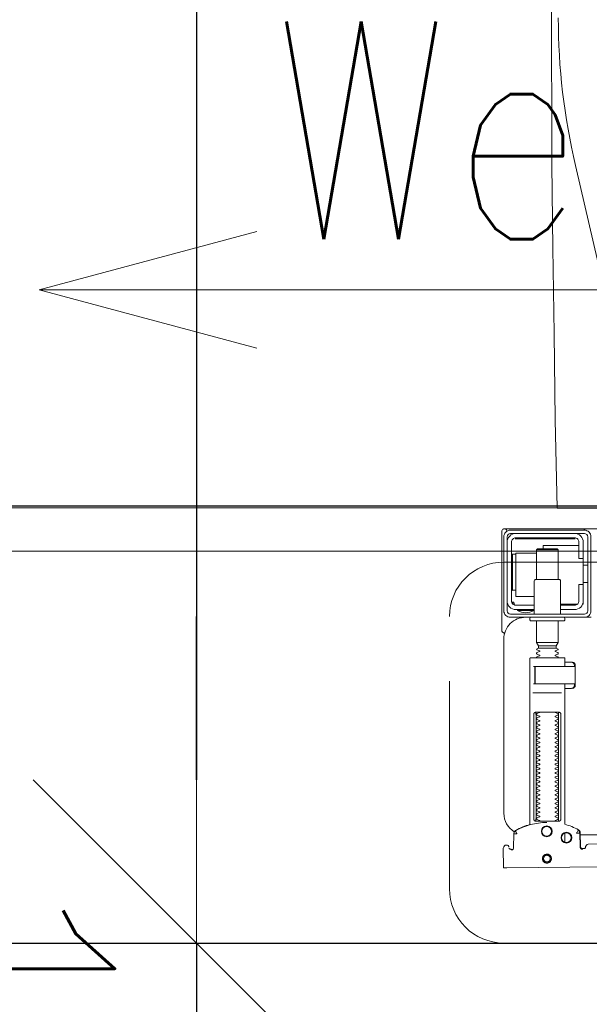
# Model space of a CAD drawing. Header units: millimetres. Extents: x 23192 to 177760, y -399809 to -79279.
# Tile 704 of 868: x 74472 to 74498, y -195416 to -195371. Entities that reach past the tile are written whole.
import ezdxf

# ---------------------------------------------------------------- set-up
doc = ezdxf.new("R2010")
doc.units = ezdxf.units.MM
doc.linetypes.add('CARKOVANA', pattern=[7.5, 5, -2.5])
doc.linetypes.add('HIDDEN2', pattern=[4.7625, 3.175, -1.5875])
doc.layers.get('0').update_dxf_attribs({"lineweight": 0})
for name, color, linetype, lineweight in [('!! 0_ Istn-sciany', 3, 'Continuous', 30), ('!! 0_Istn-went', 5, 'Continuous', 13), ('!! 2 ZABUDOWA GK-MDF', 54, 'Continuous', 13), ('!! 2_wypos-sanitarne', 240, 'Continuous', 9), ('!! wymiary osi', 250, 'Continuous', 9), ('Dimension (ISO)', 7, 'Continuous', 25)]:
    doc.layers.add(name, color=color, linetype=linetype, lineweight=lineweight)
doc.layers.add('!! 1_Wyburzenia', color=252, linetype='CARKOVANA', lineweight=13, true_color=0x696969)
doc.layers.add('!! 2_WYBURZENIA DO REMONTU', color=7, linetype='Continuous', lineweight=0, true_color=0x4d4d4d, plot=False)
doc.layers.add('!!_@ wypos sanit nd', color=7, linetype='Continuous', lineweight=0, plot=False)
doc.styles.add('ARCHETYP', font='romans.shx', dxfattribs={"height": 15})
doc.styles.add('Note Text (ISO)', font='tahoma.ttf')
doc.styles.add('TXT', font='simplex.shx')
doc.dimstyles.new('Default (ISO)', dxfattribs={"dimscale": 5, "dimtxt": 5, "dimasz": 5, "dimexe": 3.175, "dimexo": 0, "dimgap": 0.762, "dimtad": 1, "dimdec": 0, "dimrnd": 1e-08, "dimzin": 0, "dimtxsty": 'Note Text (ISO)', "dimcen": 0.09, "dimdle": 10, "dimclrd": 256, "dimclre": 256, "dimclrt": 256, "dimazin": 0, "dimtfac": 0.70104, "dimtmove": 0, "dimatfit": 3, "dimfxl": 1, "dimtolj": 1, "dimtzin": 0, "dimlwd": -1, "dimlwe": -1, "dimarcsym": 0})
doc.dimstyles.new('DIM50', dxfattribs={"dimscale": 5, "dimtxt": 2.5, "dimasz": 1.5, "dimexe": 0, "dimexo": 0, "dimgap": 0.5, "dimtad": 1, "dimdec": 4, "dimrnd": 0.5, "dimdsep": 46, "dimtxsty": 'TXT', "dimblk1": 'TICK1', "dimblk2": 'TICK1', "dimsah": 1, "dimcen": 0, "dimse1": 1, "dimse2": 1, "dimclrd": 1, "dimclre": 7, "dimclrt": 9, "dimadec": 0, "dimazin": 0, "dimtfac": 1, "dimtdec": 4, "dimtmove": 2, "dimatfit": 3, "dimldrblk": 'TICK1', "dimfxl": 1, "dimtolj": 1, "dimarcsym": 0})

# ---------------------------------------------------------------- blocks, each defined once
blk = doc.blocks.new('A$Cff2eaf8b')
for points in [[(0.16424, 0.07378), (0.16327, 0.07377), (0.16304, 0.07374), (0.16282, 0.07366), (0.16262, 0.07353), (0.16265, 0.07357), (0.16258, 0.07337), (0.16257, 0.07317, -0.157432), (0.16238, 0.07258), (0.1621, 0.07218, -0.241147), (0.16129, 0.07175), (0.1115, 0.07128)], [(0.19647, 0.0744), (0.19626, 0.07438), (0.19604, 0.0743), (0.19585, 0.07417), (0.19566, 0.07396, 0.132231), (0.19551, 0.07346), (0.19546, 0.06691)], [(0.19768, 0.0731, 0.415336), (0.19869, 0.07211)], [(0.19885, 0.07212), (0.19898, 0.07212), (0.19912, 0.07213), (0.19927, 0.07216), (0.1994, 0.07222), (0.19953, 0.07229), (0.19965, 0.07238), (0.19975, 0.07248), (0.20007, 0.07294, 0.158481), (0.20025, 0.07353)], [(0.18031, 0.06175, 0.125713), (0.19466, 0.06556, 0.121439), (0.19519, 0.06605, -0.262119), (0.2, 0.0575), (0.2, -0.0225, -0.414214), (0.19, -0.0325), (0.18751, -0.0325, 0.405519), (0.188, -0.032), (0.188, -0.0313, 0.414214), (0.1875, -0.0308), (0.1725, -0.0308, 0.414214), (0.172, -0.0313), (0.172, -0.032, 0.405519), (0.17249, -0.0325, 0.001664), (0.15993, -0.0325)], [(0.172, -0.00986), (0.172, -0.01366, 0.414214), (0.1722, -0.01386), (0.18462, -0.01386), (0.1878, -0.01386, 0.414214), (0.188, -0.01366), (0.188, 0.06267), (0.18885, 0.06292), (0.18969, 0.06319), (0.19052, 0.0635), (0.19134, 0.06382), (0.19215, 0.06417), (0.19295, 0.06454), (0.19374, 0.06494), (0.19456, 0.06538), (0.19464, 0.06544), (0.19473, 0.0655), (0.19481, 0.06557), (0.19488, 0.06564), (0.19495, 0.06572), (0.19502, 0.06581)], [(0.17647, 0.01114, 0.182836), (0.17636, 0.01123), (0.17515, 0.01163, 0.050055), (0.175, 0.0119), (0.175, 0.01218, 0.050055), (0.17515, 0.01244), (0.17636, 0.01285, 0.719897), (0.17636, 0.01323), (0.17515, 0.01363, 0.050055), (0.175, 0.0139), (0.175, 0.01418, 0.050055), (0.17515, 0.01444), (0.17636, 0.01485, 0.719897), (0.17636, 0.01523), (0.17515, 0.01563, 0.050055), (0.175, 0.0159), (0.175, 0.01618, 0.050055), (0.17515, 0.01644), (0.17636, 0.01685, 0.719897), (0.17636, 0.01723), (0.17515, 0.01763, 0.050055), (0.175, 0.0179), (0.175, 0.01818, 0.050055), (0.17515, 0.01844), (0.17636, 0.01885, 0.719897), (0.17636, 0.01923), (0.17515, 0.01963, 0.050055), (0.175, 0.0199), (0.175, 0.02018, 0.050055), (0.17515, 0.02044), (0.17636, 0.02085, 0.719897), (0.17636, 0.02123), (0.17515, 0.02163, 0.050055), (0.175, 0.0219), (0.175, 0.02218, 0.050055), (0.17515, 0.02244), (0.17636, 0.02285, 0.719897), (0.17636, 0.02323), (0.17515, 0.02363, 0.050055), (0.175, 0.0239), (0.175, 0.02418, 0.050055), (0.17515, 0.02444), (0.17636, 0.02485, 0.719897), (0.17636, 0.02523), (0.17515, 0.02563, 0.050055), (0.175, 0.0259), (0.175, 0.02618, 0.050055), (0.17515, 0.02644), (0.17636, 0.02685, 0.719897), (0.17636, 0.02723), (0.17515, 0.02763, 0.050055), (0.175, 0.0279), (0.175, 0.02818, 0.050055), (0.17515, 0.02844), (0.17636, 0.02885, 0.719897), (0.17636, 0.02923), (0.17515, 0.02963, 0.050055), (0.175, 0.0299), (0.175, 0.03018, 0.050055), (0.17515, 0.03044), (0.17636, 0.03085, 0.719897), (0.17636, 0.03123), (0.17515, 0.03163, 0.050055), (0.175, 0.0319), (0.175, 0.03218, 0.050055), (0.17515, 0.03244), (0.17636, 0.03285, 0.719897), (0.17636, 0.03323), (0.17515, 0.03363, 0.050055), (0.175, 0.0339), (0.175, 0.03418, 0.050055), (0.17515, 0.03444), (0.17636, 0.03485, 0.719897), (0.17636, 0.03523), (0.17515, 0.03563, 0.050055), (0.175, 0.0359), (0.175, 0.03618, 0.050055), (0.17515, 0.03644), (0.17636, 0.03685, 0.719897), (0.17636, 0.03723), (0.17515, 0.03763, 0.050055), (0.175, 0.0379), (0.175, 0.03818, 0.050055), (0.17515, 0.03844), (0.17636, 0.03885, 0.719897), (0.17636, 0.03923), (0.17515, 0.03963, 0.050055), (0.175, 0.0399), (0.175, 0.04018, 0.050055), (0.17515, 0.04044), (0.17636, 0.04085, 0.719897), (0.17636, 0.04123), (0.17515, 0.04163, 0.050055), (0.175, 0.0419), (0.175, 0.04218, 0.050055), (0.17515, 0.04244), (0.17636, 0.04285, 0.719897), (0.17636, 0.04323), (0.17515, 0.04363, 0.050055), (0.175, 0.0439), (0.175, 0.04418, 0.050055), (0.17515, 0.04444), (0.17636, 0.04485, 0.719897), (0.17636, 0.04523), (0.17515, 0.04563, 0.050055), (0.175, 0.0459), (0.175, 0.04618, 0.050055), (0.17515, 0.04644), (0.17636, 0.04685, 0.719897), (0.17636, 0.04723), (0.17515, 0.04763, 0.050055), (0.175, 0.0479), (0.175, 0.04818, 0.050055), (0.17515, 0.04844), (0.17636, 0.04885, 0.719897), (0.17636, 0.04923), (0.17515, 0.04963, 0.050055), (0.175, 0.0499), (0.175, 0.05018, 0.050055), (0.17515, 0.05044), (0.17636, 0.05085, 0.719897), (0.17636, 0.05123), (0.17515, 0.05163, 0.050055), (0.175, 0.0519), (0.175, 0.05218, 0.050055), (0.17515, 0.05244), (0.17636, 0.05285, 0.719897), (0.17636, 0.05323), (0.17515, 0.05363, 0.050055), (0.175, 0.0539), (0.175, 0.05418, 0.050055), (0.17515, 0.05444), (0.17636, 0.05485, 0.719897), (0.17636, 0.05523), (0.17515, 0.05563, 0.050055), (0.175, 0.0559), (0.175, 0.05618, 0.050055), (0.17515, 0.05644), (0.17636, 0.05685, 0.719897), (0.17636, 0.05723), (0.17515, 0.05763, 0.050055), (0.175, 0.0579), (0.175, 0.05818, 0.050055), (0.17515, 0.05844), (0.17636, 0.05885, 0.719897), (0.17636, 0.05923), (0.17515, 0.05963, 0.050055), (0.175, 0.0599), (0.175, 0.06018, 0.050055), (0.17515, 0.06044), (0.17636, 0.06085, 0.474594), (0.17647, 0.06114)], [(0.18353, 0.06114, 0.474594), (0.18364, 0.06085), (0.18485, 0.06044, 0.050055), (0.185, 0.06018), (0.185, 0.0599, 0.050055), (0.18485, 0.05963), (0.18364, 0.05923, 0.719897), (0.18364, 0.05885), (0.18485, 0.05844, 0.050055), (0.185, 0.05818), (0.185, 0.0579, 0.050055), (0.18485, 0.05763), (0.18364, 0.05723, 0.719897), (0.18364, 0.05685), (0.18485, 0.05644, 0.050055), (0.185, 0.05618), (0.185, 0.0559, 0.050055), (0.18485, 0.05563), (0.18364, 0.05523, 0.719897), (0.18364, 0.05485), (0.18485, 0.05444, 0.050055), (0.185, 0.05418), (0.185, 0.0539, 0.050055), (0.18485, 0.05363), (0.18364, 0.05323, 0.719897), (0.18364, 0.05285), (0.18485, 0.05244, 0.050055), (0.185, 0.05218), (0.185, 0.0519, 0.050055), (0.18485, 0.05163), (0.18364, 0.05123, 0.719897), (0.18364, 0.05085), (0.18485, 0.05044, 0.050055), (0.185, 0.05018), (0.185, 0.0499, 0.050055), (0.18485, 0.04963), (0.18364, 0.04923, 0.719897), (0.18364, 0.04885), (0.18485, 0.04844, 0.050055), (0.185, 0.04818), (0.185, 0.0479, 0.050055), (0.18485, 0.04763), (0.18364, 0.04723, 0.719897), (0.18364, 0.04685), (0.18485, 0.04644, 0.050055), (0.185, 0.04618), (0.185, 0.0459, 0.050055), (0.18485, 0.04563), (0.18364, 0.04523, 0.719897), (0.18364, 0.04485), (0.18485, 0.04444, 0.050055), (0.185, 0.04418), (0.185, 0.0439, 0.050055), (0.18485, 0.04363), (0.18364, 0.04323, 0.719897), (0.18364, 0.04285), (0.18485, 0.04244, 0.050055), (0.185, 0.04218), (0.185, 0.0419, 0.050055), (0.18485, 0.04163), (0.18364, 0.04123, 0.719897), (0.18364, 0.04085), (0.18485, 0.04044, 0.050055), (0.185, 0.04018), (0.185, 0.0399, 0.050055), (0.18485, 0.03963), (0.18364, 0.03923, 0.719897), (0.18364, 0.03885), (0.18485, 0.03844, 0.050055), (0.185, 0.03818), (0.185, 0.0379, 0.050055), (0.18485, 0.03763), (0.18364, 0.03723, 0.719897), (0.18364, 0.03685), (0.18485, 0.03644, 0.050055), (0.185, 0.03618), (0.185, 0.0359, 0.050055), (0.18485, 0.03563), (0.18364, 0.03523, 0.719897), (0.18364, 0.03485), (0.18485, 0.03444, 0.050055), (0.185, 0.03418), (0.185, 0.0339, 0.050055), (0.18485, 0.03363), (0.18364, 0.03323, 0.719897), (0.18364, 0.03285), (0.18485, 0.03244, 0.050055), (0.185, 0.03218), (0.185, 0.0319, 0.050055), (0.18485, 0.03163), (0.18364, 0.03123, 0.719897), (0.18364, 0.03085), (0.18485, 0.03044, 0.050055), (0.185, 0.03018), (0.185, 0.0299, 0.050055), (0.18485, 0.02963), (0.18364, 0.02923, 0.719897), (0.18364, 0.02885), (0.18485, 0.02844, 0.050055), (0.185, 0.02818), (0.185, 0.0279, 0.050055), (0.18485, 0.02763), (0.18364, 0.02723, 0.719897), (0.18364, 0.02685), (0.18485, 0.02644, 0.050055), (0.185, 0.02618), (0.185, 0.0259, 0.050055), (0.18485, 0.02563), (0.18364, 0.02523, 0.719897), (0.18364, 0.02485), (0.18485, 0.02444, 0.050055), (0.185, 0.02418), (0.185, 0.0239, 0.050055), (0.18485, 0.02363), (0.18364, 0.02323, 0.719897), (0.18364, 0.02285), (0.18485, 0.02244, 0.050055), (0.185, 0.02218), (0.185, 0.0219, 0.050055), (0.18485, 0.02163), (0.18364, 0.02123, 0.719897), (0.18364, 0.02085), (0.18485, 0.02044, 0.050055), (0.185, 0.02018), (0.185, 0.0199, 0.050055), (0.18485, 0.01963), (0.18364, 0.01923, 0.719897), (0.18364, 0.01885), (0.18485, 0.01844, 0.050055), (0.185, 0.01818), (0.185, 0.0179, 0.050055), (0.18485, 0.01763), (0.18364, 0.01723, 0.719897), (0.18364, 0.01685), (0.18485, 0.01644, 0.050055), (0.185, 0.01618), (0.185, 0.0159, 0.050055), (0.18485, 0.01563), (0.18364, 0.01523, 0.719897), (0.18364, 0.01485), (0.18485, 0.01444, 0.050055), (0.185, 0.01418), (0.185, 0.0139, 0.050055), (0.18485, 0.01363), (0.18364, 0.01323, 0.719897), (0.18364, 0.01285), (0.18485, 0.01244, 0.050055), (0.185, 0.01218), (0.185, 0.0119, 0.050055), (0.18485, 0.01163), (0.18364, 0.01123, 0.182836), (0.18353, 0.01114)], [(0.18575, -0.00966), (0.18575, -0.00207), (0.18572, -0.00196), (0.18564, -0.00189), (0.18554, -0.00186), (0.18565, -0.00188), (0.18573, -0.00194), (0.18577, -0.00204), (0.18577, -0.00966), (0.18574, -0.00977), (0.18566, -0.00984), (0.18547, -0.00986), (0.18558, -0.00981), (0.18563, -0.00966), (0.18563, -0.00206), (0.18557, -0.00191), (0.18547, -0.00186), (0.16743, -0.00186, 0.414214), (0.16723, -0.00206), (0.16723, -0.00966, 0.414214), (0.16743, -0.00986), (0.18547, -0.00986)], [(0.18555, -0.00986, 0.414213), (0.18575, -0.00966), (0.18575, -0.00207), (0.18575, -0.00966), (0.18572, -0.00977), (0.18564, -0.00984), (0.18554, -0.00986)], [(0.175, -0.01382), (0.175, -0.01406, -0.050055), (0.17515, -0.01432), (0.17636, -0.01473, -0.719897), (0.17636, -0.01511), (0.17515, -0.01552, -0.050055), (0.175, -0.01578), (0.175, -0.01606, -0.050055), (0.17515, -0.01632), (0.17636, -0.01673, -0.719897), (0.17636, -0.01711), (0.17515, -0.01752, -0.050055), (0.175, -0.01778), (0.1759, -0.0183), (0.1759, -0.01936), (0.175, -0.02092), (0.175, -0.0308)], [(0.185, -0.01382), (0.185, -0.01406, 0.050055), (0.18485, -0.01432), (0.18364, -0.01473, 0.719897), (0.18364, -0.01511), (0.18485, -0.01552, 0.050055), (0.185, -0.01578), (0.185, -0.01606, 0.050055), (0.18485, -0.01632), (0.18364, -0.01673, 0.719897), (0.18364, -0.01711), (0.18485, -0.01752, 0.050055), (0.185, -0.01778), (0.1841, -0.0183), (0.1841, -0.01936), (0.185, -0.02092), (0.185, -0.0308)], [(0.2001, -0.02534, 0.126559), (0.19961, -0.02525)], [(0.20099, -0.02671, 0.198909), (0.20055, -0.02564, 0.091301), (0.2001, -0.02534)], [(0.16379, -0.0385), (0.1635, -0.0385), (0.1635, -0.04, -0.414214), (0.1675, -0.036), (0.174, -0.036)], [(0.174, -0.034), (0.174, -0.0493, 0.414214), (0.1745, -0.0498), (0.1855, -0.0498, 0.414214), (0.186, -0.0493), (0.186, -0.034)], [(0.19375, -0.03562, 0.119096), (0.19, -0.03454, 0.119096), (0.18625, -0.03562)], [(0.19375, -0.036), (0.19375, -0.03562), (0.18625, -0.03562), (0.18625, -0.036), (0.1945, -0.036, -0.414214), (0.1985, -0.04)], [(0.174, -0.038), (0.1675, -0.038, 0.414214), (0.1655, -0.04), (0.1655, -0.0475), (0.1635, -0.0475), (0.1635, -0.067, 0.414214), (0.1675, -0.071)], [(0.1635, -0.0595), (0.1655, -0.0595), (0.1655, -0.067, 0.414214), (0.1675, -0.069), (0.1945, -0.069, 0.414214), (0.1965, -0.067), (0.1965, -0.04, 0.414214), (0.1945, -0.038), (0.186, -0.038)], [(0.1945, -0.04497), (0.19515, -0.04496), (0.19542, -0.04496), (0.1956, -0.04496), (0.19566, -0.04496, 0.116465), (0.19589, -0.0449), (0.196, -0.04485), (0.196, -0.06155), (0.19589, -0.0615, 0.116465), (0.19566, -0.06144), (0.19542, -0.06144), (0.19515, -0.06144), (0.1945, -0.06143)], [(0.1945, -0.071, 0.414214), (0.1985, -0.067)], [(0.1987, -0.07216, 0.000114), (0.1987, -0.07216, 0.517015), (0.20003, -0.07309), (0.19993, -0.07313), (0.19983, -0.07315), (0.19971, -0.07318), (0.19958, -0.07319), (0.19948, -0.07319), (0.19903, -0.07319), (0.19841, -0.07319), (0.19771, -0.07319), (0.16427, -0.07319), (0.16392, -0.07319), (0.16356, -0.07319), (0.16323, -0.07319), (0.16293, -0.07319), (0.16269, -0.07319), (0.16249, -0.07319), (0.16236, -0.07319)], [(0.2001, -0.07306, 0.091301), (0.20055, -0.07276, 0.198909), (0.20099, -0.0717)], [(0.11124, -0.0725), (0.11142, -0.07274), (0.11165, -0.07293), (0.11192, -0.07308), (0.1122, -0.07317), (0.1125, -0.0732), (0.1623, -0.0732, 0.326231), (0.16325, -0.0725)]]:
    blk.add_lwpolyline(points, format="xyb")
for points in [[(0.19864, 0.08252), (0.11173, 0.08169)], [(0.20013, 0.08252), (0.20025, 0.07353)], [(0.16386, 0.07389), (0.16409, 0.07384), (0.16425, 0.07378), (0.1644, 0.07368), (0.16452, 0.07356), (0.16463, 0.07342), (0.16471, 0.07326), (0.16476, 0.07309), (0.16478, 0.07292), (0.16496, 0.06636), (0.16497, 0.06624), (0.16498, 0.06614), (0.165, 0.06604), (0.16503, 0.06594), (0.16507, 0.06584), (0.16511, 0.06575), (0.16516, 0.06566), (0.16521, 0.06557), (0.16527, 0.06549), (0.16534, 0.0654), (0.16542, 0.06533), (0.1655, 0.06526), (0.16558, 0.06519), (0.16567, 0.06513), (0.16576, 0.06508), (0.16651, 0.0647), (0.16726, 0.06433), (0.16803, 0.06399), (0.16881, 0.06367), (0.1696, 0.06337), (0.17039, 0.06309), (0.17119, 0.06284), (0.172, 0.0626), (0.172, -0.00186)], [(0.1651, 0.06653), (0.16492, 0.07312), (0.1649, 0.07329), (0.16485, 0.07345), (0.16478, 0.07361), (0.16467, 0.07374), (0.16455, 0.07386), (0.16441, 0.07396), (0.16425, 0.07403), (0.16409, 0.07408), (0.16391, 0.07409)], [(0.19757, 0.07355), (0.19749, 0.07368), (0.19738, 0.0738), (0.19726, 0.0739), (0.19713, 0.07399), (0.19698, 0.07405), (0.19683, 0.07408), (0.19667, 0.07409), (0.19577, 0.07408)], [(0.172, 0.07087), (0.172, 0.06656)], [(0.16493, 0.0675), (-0.16477, 0.0675)], [(0.17483, 0.06014), (0.17483, 0.01214)], [(0.18523, 0.01214), (0.18523, 0.06014)], [(0.16811, -0.00015), (0.16776, -0.00056), (0.16776, -0.00022), (0.16779, -0.00011), (0.16786, -0.00004), (0.16797, 0), (0.1681, 0.00001), (0.16822, 0.00001), (0.16841, 0.00003), (0.16887, 0.00014), (0.172, 0.00014)], [(0.16848, 0.00006), (0.16856, 0.00012), (0.16876, 0.00014)], [(0.18662, 0.00214), (0.17345, 0.00214)], [(0.16732, -0.0019), (0.16732, -0.00074), (0.16736, -0.00062), (0.16746, -0.00054), (0.16767, -0.00049)], [(0.16751, -0.00165), (0.16754, -0.00139), (0.16766, -0.00086)], [(0.17371, -0.00186), (0.18481, -0.00186), (0.18637, -0.00186)], [(0.16767, -0.01124), (0.16755, -0.01122), (0.16746, -0.01119), (0.16737, -0.01112), (0.16732, -0.01098), (0.16732, -0.00983)], [(0.16766, -0.01087), (0.16754, -0.01033), (0.16751, -0.01008)], [(0.172, -0.01186), (0.16887, -0.01186), (0.16841, -0.01176), (0.16831, -0.01174), (0.16819, -0.01174), (0.16806, -0.01173), (0.16794, -0.01172), (0.16783, -0.01166), (0.16776, -0.01151), (0.16776, -0.01117), (0.16811, -0.01157)], [(0.16876, -0.01186), (0.16866, -0.01186), (0.16848, -0.01178)], [(0.18558, -0.00986), (0.18637, -0.00986)], [(0.185, -0.02092), (0.175, -0.02092)], [(0.1759, -0.0183), (0.1841, -0.0183)], [(0.1841, -0.01936), (0.1759, -0.01936)], [(0.19962, -0.02522), (0.19976, -0.02523), (0.19987, -0.02526), (0.20001, -0.0253)], [(0.20099, -0.02671), (0.20099, -0.0717)], [(0.1635, -0.0475), (0.1635, -0.04)], [(0.174, -0.0385), (0.16618, -0.0385)], [(0.167, -0.03806), (0.16693, -0.03815), (0.16687, -0.03825), (0.16681, -0.03837), (0.16675, -0.0385)], [(0.19499, -0.03806), (0.19506, -0.03814), (0.19512, -0.03823), (0.19517, -0.03833), (0.19521, -0.03842), (0.19525, -0.03853), (0.19528, -0.03863), (0.19531, -0.03874), (0.19533, -0.03885), (0.19535, -0.03896), (0.19537, -0.03907), (0.19538, -0.03917), (0.19539, -0.03927), (0.19537, -0.03937), (0.19547, -0.0394), (0.19557, -0.0394), (0.19567, -0.0394), (0.19578, -0.0394), (0.19589, -0.0394), (0.19612, -0.0394), (0.19616, -0.0393), (0.19615, -0.03919), (0.19613, -0.03907), (0.19609, -0.03894), (0.19605, -0.03882), (0.19594, -0.03861)], [(0.186, -0.042), (0.1945, -0.042), (0.1945, -0.062), (0.185, -0.062)], [(0.19591, -0.04489), (0.19602, -0.04489), (0.19615, -0.04489), (0.19632, -0.04489), (0.1965, -0.04489)], [(0.1615, -0.0485), (0.1635, -0.0485)], [(0.175, -0.0498), (0.175, -0.06346), (0.1755, -0.06396), (0.1845, -0.06396), (0.185, -0.06346), (0.185, -0.0498)], [(0.1615, -0.0565), (0.1635, -0.0565)], [(0.1965, -0.06151), (0.19632, -0.06151), (0.19615, -0.06151), (0.19602, -0.06151), (0.19591, -0.06151)], [(0.1655, -0.0655), (0.182, -0.0655), (0.182, -0.06396)], [(0.185, -0.06346), (0.175, -0.06346)], [(0.16721, -0.0685), (0.19466, -0.0685), (0.19478, -0.0685)], [(0.17, -0.069), (0.17, -0.0685)], [(0.174, -0.069), (0.174, -0.0685)]]:
    blk.add_lwpolyline(points)
for points in [[(0.18024, 0.0763), (0.18044, 0.07631), (0.18064, 0.07634), (0.18083, 0.07639), (0.18102, 0.07646), (0.1812, 0.07655), (0.18138, 0.07665), (0.18154, 0.07677), (0.18168, 0.07691), (0.18182, 0.07706), (0.18193, 0.07722), (0.18204, 0.0774), (0.18212, 0.07758), (0.18219, 0.07777), (0.18223, 0.07796), (0.18226, 0.07816), (0.18227, 0.07836), (0.18226, 0.07857), (0.18223, 0.07876), (0.18217, 0.07896), (0.18211, 0.07915), (0.18202, 0.07933), (0.18191, 0.0795), (0.18179, 0.07966), (0.18165, 0.07981), (0.1815, 0.07994), (0.18134, 0.08006), (0.18117, 0.08016), (0.18099, 0.08024), (0.1808, 0.08031), (0.1806, 0.08036), (0.1804, 0.08038), (0.1802, 0.08039), (0.18, 0.08038), (0.1798, 0.08035), (0.17961, 0.0803), (0.17942, 0.08023), (0.17924, 0.08014), (0.17907, 0.08004), (0.17891, 0.07992), (0.17876, 0.07978), (0.17863, 0.07963), (0.17851, 0.07947), (0.17841, 0.07929), (0.17832, 0.07911), (0.17826, 0.07892), (0.17821, 0.07872), (0.17818, 0.07853), (0.17817, 0.07832), (0.17819, 0.07812), (0.17822, 0.07793), (0.17827, 0.07773), (0.17834, 0.07754), (0.17842, 0.07736), (0.17853, 0.07719), (0.17865, 0.07703), (0.17879, 0.07688), (0.17894, 0.07675), (0.1791, 0.07663), (0.17927, 0.07653), (0.17946, 0.07645), (0.17965, 0.07638), (0.17984, 0.07633), (0.18004, 0.07631)], [(0.18023, 0.07679), (0.18038, 0.0768), (0.18053, 0.07682), (0.18068, 0.07686), (0.18082, 0.07691), (0.18096, 0.07698), (0.18109, 0.07706), (0.18121, 0.07715), (0.18132, 0.07725), (0.18143, 0.07737), (0.18151, 0.07749), (0.18159, 0.07762), (0.18166, 0.07776), (0.18171, 0.0779), (0.18174, 0.07805), (0.18176, 0.0782), (0.18177, 0.07835), (0.18176, 0.0785), (0.18174, 0.07866), (0.1817, 0.0788), (0.18164, 0.07895), (0.18158, 0.07908), (0.1815, 0.07921), (0.18141, 0.07933), (0.1813, 0.07944), (0.18119, 0.07955), (0.18107, 0.07964), (0.18093, 0.07971), (0.1808, 0.07978), (0.18065, 0.07983), (0.18051, 0.07986), (0.18036, 0.07988), (0.1802, 0.07989), (0.18005, 0.07988), (0.1799, 0.07986), (0.17975, 0.07982), (0.17961, 0.07976), (0.17947, 0.0797), (0.17935, 0.07962), (0.17922, 0.07953), (0.17911, 0.07942), (0.17901, 0.07931), (0.17892, 0.07919), (0.17884, 0.07906), (0.17878, 0.07892), (0.17873, 0.07877), (0.1787, 0.07863), (0.17867, 0.07848), (0.17867, 0.07832), (0.17868, 0.07817), (0.1787, 0.07802), (0.17874, 0.07787), (0.17879, 0.07773), (0.17886, 0.07759), (0.17894, 0.07746), (0.17903, 0.07734), (0.17913, 0.07723), (0.17925, 0.07713), (0.17937, 0.07704), (0.1795, 0.07696), (0.17964, 0.0769), (0.17978, 0.07685), (0.17993, 0.07682), (0.18008, 0.07679)], [(0.16587, 0.06536), (0.16582, 0.06538), (0.16577, 0.06542), (0.16573, 0.06545), (0.16568, 0.06549), (0.16563, 0.06553), (0.16558, 0.06558), (0.16553, 0.06563), (0.16548, 0.06568), (0.16544, 0.06573), (0.1654, 0.06579), (0.16536, 0.06585), (0.16532, 0.06591), (0.16529, 0.06597), (0.16526, 0.06603), (0.16523, 0.0661), (0.16521, 0.06616), (0.16519, 0.06623), (0.16517, 0.06629), (0.16515, 0.06636), (0.16514, 0.06642), (0.16514, 0.06648), (0.16513, 0.06654), (0.16513, 0.06659), (0.16518, 0.06661), (0.16643, 0.06666), (0.16648, 0.06666), (0.16654, 0.06666), (0.16659, 0.06668), (0.16664, 0.06665), (0.16661, 0.06661), (0.16658, 0.06656), (0.16655, 0.06651), (0.16652, 0.06645), (0.16594, 0.06536)], [(0.18533, 0.06114), (0.18541, 0.06113), (0.1855, 0.06112), (0.18559, 0.06111), (0.18567, 0.06108), (0.18575, 0.06105), (0.18583, 0.06101), (0.18591, 0.06096), (0.18597, 0.0609), (0.18604, 0.06084), (0.18609, 0.06076), (0.18615, 0.06068), (0.18619, 0.06058), (0.18623, 0.06048), (0.18625, 0.06037), (0.18627, 0.06025), (0.18628, 0.06014), (0.18628, 0.01214), (0.18627, 0.01202), (0.18625, 0.01191), (0.18623, 0.0118), (0.18619, 0.01169), (0.18615, 0.0116), (0.18609, 0.01151), (0.18604, 0.01144), (0.18597, 0.01137), (0.18591, 0.01131), (0.18583, 0.01126), (0.18575, 0.01122), (0.18567, 0.01119), (0.18559, 0.01117), (0.1855, 0.01115), (0.18541, 0.01114), (0.18533, 0.01114), (0.17475, 0.01114), (0.17466, 0.01114), (0.17457, 0.01115), (0.17449, 0.01117), (0.1744, 0.01119), (0.17432, 0.01122), (0.17424, 0.01126), (0.17416, 0.01131), (0.17409, 0.01137), (0.17403, 0.01144), (0.17397, 0.01151), (0.17392, 0.0116), (0.17387, 0.01169), (0.17384, 0.0118), (0.17381, 0.01191), (0.17379, 0.01202), (0.17379, 0.01214), (0.17379, 0.06014), (0.17379, 0.06025), (0.17381, 0.06037), (0.17384, 0.06048), (0.17387, 0.06058), (0.17392, 0.06068), (0.17397, 0.06076), (0.17403, 0.06084), (0.17409, 0.0609), (0.17416, 0.06096), (0.17424, 0.06101), (0.17432, 0.06105), (0.1744, 0.06108), (0.17449, 0.06111), (0.17457, 0.06112), (0.17466, 0.06113), (0.17475, 0.06114)]]:
    blk.add_lwpolyline(points, close=True)
for points in [[(0.19546, 0.0669), (0.19546, 0.0669), (0.19546, 0.0669), (0.19546, 0.06691), (0.19546, 0.06691), (0.19546, 0.06691), (0.19546, 0.06691), (0.19546, 0.06691), (0.19546, 0.06691), (0.19546, 0.06691), (0.19546, 0.06691), (0.19546, 0.06691), (0.19546, 0.06691), (0.19546, 0.06691), (0.19546, 0.06691), (0.19546, 0.06691), (0.19546, 0.06691), (0.19546, 0.06691), (0.19546, 0.06691), (0.19546, 0.06691), (0.19546, 0.0669), (0.19546, 0.0669), (0.19546, 0.0669), (0.19546, 0.0669), (0.19546, 0.0669), (0.19546, 0.0669), (0.19546, 0.0669), (0.19546, 0.0669), (0.19546, 0.0669), (0.19546, 0.0669), (0.19546, 0.0669), (0.19546, 0.0669), (0.19546, 0.0669), (0.19546, 0.0669), (0.19546, 0.0669), (0.19546, 0.0669), (0.19545, 0.0669), (0.19545, 0.06691), (0.19545, 0.06691), (0.19545, 0.06691), (0.19545, 0.06691), (0.19545, 0.06691), (0.19545, 0.06691), (0.19545, 0.06691), (0.19545, 0.06691), (0.19544, 0.06691), (0.19544, 0.06691), (0.19544, 0.0669), (0.19544, 0.0669), (0.19544, 0.0669), (0.19543, 0.0669), (0.19543, 0.0669), (0.19543, 0.0669), (0.19543, 0.0669), (0.19543, 0.0669), (0.19543, 0.0669), (0.19543, 0.0669), (0.19542, 0.0669), (0.19542, 0.0669), (0.19542, 0.0669), (0.19542, 0.0669), (0.19542, 0.0669), (0.19541, 0.0669), (0.19541, 0.0669), (0.19541, 0.0669), (0.19541, 0.0669), (0.19541, 0.0669), (0.1954, 0.0669), (0.1954, 0.0669), (0.1954, 0.0669), (0.19539, 0.0669), (0.19539, 0.0669), (0.19539, 0.0669), (0.19537, 0.06691), (0.19537, 0.06691), (0.19537, 0.06691), (0.19536, 0.06691), (0.19536, 0.06691), (0.19535, 0.06691), (0.19535, 0.06691), (0.19534, 0.06691), (0.19534, 0.06691), (0.19533, 0.06691), (0.19533, 0.06691), (0.19532, 0.06691), (0.19532, 0.06691), (0.19531, 0.06691), (0.19531, 0.06691), (0.1953, 0.06691), (0.19529, 0.06691), (0.19529, 0.06691), (0.19528, 0.06691), (0.19527, 0.06691), (0.19527, 0.06691), (0.19526, 0.06691), (0.19525, 0.06691), (0.19524, 0.06691), (0.19523, 0.06691), (0.19523, 0.06691), (0.19522, 0.06691), (0.19521, 0.06691), (0.1952, 0.06691), (0.19519, 0.06691), (0.19518, 0.06691), (0.19517, 0.06691), (0.19516, 0.06691), (0.19515, 0.06691), (0.19514, 0.06691), (0.19513, 0.06691), (0.19512, 0.06691), (0.19511, 0.06691), (0.1951, 0.06691), (0.19509, 0.06691), (0.19508, 0.06691), (0.19507, 0.06691), (0.19506, 0.06691), (0.19505, 0.06691), (0.19504, 0.06691), (0.19503, 0.06691), (0.19502, 0.06691), (0.19501, 0.06691), (0.19499, 0.06691), (0.19498, 0.06691), (0.19497, 0.06691), (0.19496, 0.06691), (0.19495, 0.06691), (0.19494, 0.06692), (0.19492, 0.06692), (0.19491, 0.06692), (0.1949, 0.06692), (0.19489, 0.06692), (0.19487, 0.06692), (0.19486, 0.06692), (0.19485, 0.06692), (0.19484, 0.06692), (0.19482, 0.06692), (0.19481, 0.06692), (0.19469, 0.06692), (0.19464, 0.06692), (0.19459, 0.06692), (0.19456, 0.06692), (0.19453, 0.06692), (0.19451, 0.06692), (0.19448, 0.06692), (0.19445, 0.06692), (0.19443, 0.06692), (0.1944, 0.06692), (0.19438, 0.06692), (0.19435, 0.06692), (0.19433, 0.06692), (0.1943, 0.06692), (0.19428, 0.06692), (0.19427, 0.06692), (0.19425, 0.06692), (0.19423, 0.06692), (0.19422, 0.06692), (0.19421, 0.06692), (0.19419, 0.06692), (0.19418, 0.06692), (0.19418, 0.06692), (0.19417, 0.06692), (0.19416, 0.06692), (0.19416, 0.06692), (0.19415, 0.06692), (0.19415, 0.06693), (0.19414, 0.06693), (0.19414, 0.06693), (0.19413, 0.06693), (0.19413, 0.06693), (0.19412, 0.06693), (0.19412, 0.06693), (0.19411, 0.06693), (0.19411, 0.06693), (0.19411, 0.06692), (0.1941, 0.06692), (0.1941, 0.06692), (0.1941, 0.06692), (0.19409, 0.06692), (0.19409, 0.06692), (0.19409, 0.06692), (0.19408, 0.06692), (0.19408, 0.06692), (0.19408, 0.06692), (0.19407, 0.06692), (0.19407, 0.06692), (0.19406, 0.06692), (0.19406, 0.06692), (0.19406, 0.06692), (0.19406, 0.06692), (0.19405, 0.06692), (0.19405, 0.06692), (0.19405, 0.06692), (0.19405, 0.06692), (0.19404, 0.06693), (0.19404, 0.06693), (0.19404, 0.06693), (0.19403, 0.06693), (0.19403, 0.06693), (0.19402, 0.06693), (0.19402, 0.06694), (0.19402, 0.06694), (0.19401, 0.06694), (0.19401, 0.06694), (0.19401, 0.06694), (0.194, 0.06694), (0.194, 0.06694), (0.194, 0.06694), (0.194, 0.06694), (0.194, 0.06694), (0.194, 0.06694), (0.19399, 0.06694), (0.19399, 0.06694), (0.19399, 0.06694), (0.19399, 0.06694), (0.19399, 0.06694), (0.19399, 0.06694), (0.19399, 0.06694), (0.19398, 0.06694), (0.19398, 0.06694), (0.19398, 0.06694), (0.19398, 0.06693), (0.19398, 0.06693), (0.19397, 0.06693), (0.19397, 0.06693), (0.19397, 0.06693), (0.19397, 0.06693), (0.19397, 0.06692), (0.19397, 0.06692), (0.19397, 0.06692), (0.19397, 0.06692), (0.19397, 0.06692), (0.19397, 0.06691), (0.19397, 0.06691), (0.19397, 0.06691), (0.19397, 0.06691), (0.19397, 0.0669), (0.19397, 0.0669), (0.19397, 0.0669), (0.19397, 0.0669), (0.19397, 0.0669), (0.19397, 0.06689), (0.19397, 0.06689), (0.19397, 0.06689), (0.19397, 0.06689), (0.19397, 0.06689), (0.19397, 0.06688), (0.19397, 0.06688), (0.19398, 0.06688), (0.19398, 0.06688), (0.19398, 0.06688), (0.19398, 0.06687), (0.19399, 0.06687), (0.19399, 0.06687), (0.19399, 0.06687), (0.194, 0.06686), (0.194, 0.06686), (0.19401, 0.06685), (0.19401, 0.06685), (0.19401, 0.06685), (0.19402, 0.06684), (0.19402, 0.06684), (0.19402, 0.06684), (0.19402, 0.06683), (0.19403, 0.06683), (0.19403, 0.06683), (0.19403, 0.06682), (0.19403, 0.06682), (0.19403, 0.06682), (0.19403, 0.06681), (0.19403, 0.06681), (0.19404, 0.06681), (0.19404, 0.06681), (0.19404, 0.0668), (0.19404, 0.0668), (0.19404, 0.0668), (0.19404, 0.06679), (0.19405, 0.06679), (0.19405, 0.06679), (0.19405, 0.06678), (0.19405, 0.06678), (0.19405, 0.06677), (0.19406, 0.06677), (0.19406, 0.06677), (0.19406, 0.06676), (0.19406, 0.06676), (0.19407, 0.06675), (0.19407, 0.06675), (0.19407, 0.06674), (0.19408, 0.06673), (0.19408, 0.06672), (0.19409, 0.06671), (0.1941, 0.0667), (0.1941, 0.06669), (0.19411, 0.06668), (0.19412, 0.06666), (0.19414, 0.06663), (0.19416, 0.06659), (0.19418, 0.06655), (0.19419, 0.06653), (0.1942, 0.06652), (0.19421, 0.0665), (0.19422, 0.06648), (0.19423, 0.06646), (0.19433, 0.06627), (0.19434, 0.06626), (0.19435, 0.06624), (0.19436, 0.06622), (0.19437, 0.06621), (0.19438, 0.06619), (0.19439, 0.06618), (0.1944, 0.06616), (0.1944, 0.06614), (0.19441, 0.06613), (0.19442, 0.06611), (0.19443, 0.0661), (0.19444, 0.06608), (0.19445, 0.06607), (0.19445, 0.06605), (0.19446, 0.06604), (0.19447, 0.06603), (0.19448, 0.06601), (0.19448, 0.066), (0.19449, 0.06598), (0.1945, 0.06597), (0.19451, 0.06596), (0.19451, 0.06595), (0.19452, 0.06593), (0.19453, 0.06592), (0.19453, 0.06591), (0.19454, 0.0659), (0.19455, 0.06588), (0.19455, 0.06587), (0.19456, 0.06586), (0.19457, 0.06585), (0.19457, 0.06584), (0.19458, 0.06583), (0.19458, 0.06582), (0.19459, 0.06581), (0.19459, 0.0658), (0.1946, 0.06579), (0.1946, 0.06578), (0.19461, 0.06577), (0.19461, 0.06576), (0.19462, 0.06575), (0.19462, 0.06574), (0.19463, 0.06573), (0.19463, 0.06572), (0.19464, 0.06572), (0.19464, 0.06571), (0.19464, 0.0657), (0.19465, 0.06569), (0.19465, 0.06569), (0.19466, 0.06568), (0.19466, 0.06567), (0.19466, 0.06567), (0.19467, 0.06566), (0.19467, 0.06566), (0.19467, 0.06565), (0.19467, 0.06565), (0.19468, 0.06564), (0.19468, 0.06564), (0.19468, 0.06564), (0.19468, 0.06563), (0.19468, 0.06563), (0.19468, 0.06563), (0.19468, 0.06563), (0.19468, 0.06563), (0.19468, 0.06562), (0.19469, 0.06562), (0.19469, 0.06562), (0.19469, 0.06562), (0.19469, 0.06562), (0.19469, 0.06562), (0.19469, 0.06562), (0.19469, 0.06561), (0.19469, 0.06561), (0.19469, 0.06561), (0.19469, 0.06561), (0.19469, 0.06561), (0.19469, 0.06561), (0.19469, 0.06561), (0.19469, 0.06561), (0.19469, 0.06561), (0.19469, 0.06561), (0.19469, 0.06561), (0.19469, 0.06561), (0.19469, 0.06561), (0.19469, 0.06561), (0.19469, 0.06561), (0.19469, 0.06561), (0.19469, 0.0656), (0.19469, 0.0656), (0.19469, 0.0656), (0.19469, 0.0656), (0.19469, 0.0656), (0.19469, 0.0656), (0.19468, 0.0656), (0.19468, 0.0656), (0.19468, 0.0656), (0.19468, 0.0656), (0.19468, 0.0656), (0.19468, 0.0656), (0.19468, 0.0656), (0.19469, 0.0656), (0.19469, 0.0656), (0.19469, 0.0656), (0.19469, 0.0656), (0.19469, 0.0656), (0.19469, 0.0656), (0.19469, 0.0656), (0.19469, 0.0656), (0.19469, 0.0656), (0.19469, 0.0656), (0.19469, 0.0656), (0.19469, 0.0656, 0.269557)], [(0.16, -0.0695), (0.16, -0.0355, -0.414214), (0.163, -0.0325), (0.197, -0.0325, -0.414214), (0.2, -0.0355), (0.2, -0.0695, -0.414214), (0.197, -0.0725), (0.163, -0.0725, -0.414214)], [(0.1985, -0.0355), (0.1985, -0.0695, -0.414214), (0.197, -0.071), (0.163, -0.071, -0.414214), (0.1615, -0.0695), (0.1615, -0.0355, -0.414214), (0.163, -0.034), (0.197, -0.034, -0.414214)]]:
    blk.add_lwpolyline(points, format="xyb", close=True)
for centre, radius in [((0.17128, 0.06872), 0.00247), ((0.17128, 0.06871), 0.00227), ((0.18031, 0.0658), 0.00247), ((0.18031, 0.0658), 0.00227)]:
    blk.add_circle(centre, radius)
for centre, major_axis, ratio, start_param, end_param in [((0.19863, 0.08251), (0.0015, 0.00001), 0.008666, 0.000034, 1.564556), ((0.16326, 0.07477), (0.00001, -0.001), 0.006244, 0, 0.008667), ((0.19846, 0.074), (-0.000892, -0.000453), 0.001081, 6.273741, 6.283185), ((0.19868, 0.07311), (-0.001, -0.00001), 0.00236, 6.276941, 6.283185), ((0.19875, 0.07351), (0.0015, 0.00002), 0.011557, 6.27692, 6.283202), ((0.19849, 0.07212), (0.000501, 0.000005), 0.008666, 5.12776, 5.491123), ((0.19868, 0.07311), (0.000013, -0.001), 0.403131, 6.273715, 6.283185), ((0.19883, 0.07312), (0.000018, -0.001), 0.702652, 6.271005, 6.283185), ((0.17484, 0.06014), (0, 0.001), 0.006244, 0, 1.570796), ((0.18031, 0.06225), (0.000005, -0.0005), 0.006244, 0, 0.008667), ((0.18524, 0.06014), (0, -0.001), 0.006244, 3.141593, 4.712389), ((0.17484, 0.01214), (0, -0.001), 0.006244, 4.712389, 6.283185), ((0.18524, 0.01214), (0, -0.001), 0.006244, 4.712389, 6.283185), ((0.16768, -0.00069), (-0.000013, 0.0002), 0.199357, 6.276703, 6.276744), ((0.16768, -0.01104), (-0.000013, -0.0002), 0.199357, 0.006339, 0.00638)]:
    blk.add_ellipse(centre, major_axis=major_axis, ratio=ratio, start_param=start_param, end_param=end_param)
blk = doc.blocks.new('A$C6ce7c513')
at = {"lineweight": 0}
for points in [[(0.17819, -0.23404), (0.17794, -0.15833), (0.17745, -0.11986), (0.17695, -0.08064), (0.17646, -0.04094), (0.17548, -0.00049)], [(-0.17548, -0.00049), (0.17547, -0.00049)]]:
    blk.add_lwpolyline(points, dxfattribs=at)
blk = doc.blocks.new('*D1419')
at = {"layer": 'DEFPOINTS', "color": 0, "transparency": 16777216}
for p in [(-689.76, 120.19), (510.24, 120.19), (510.24, 18.75)]:
    blk.add_point(p, dxfattribs=at)
at = {"layer": 'Dimension (ISO)', "transparency": 16777216}
for p, q in [((-689.76, 120.19), (-689.76, 2.88)), ((510.24, 120.19), (510.24, 2.88)), ((-664.76, 18.75), (485.24, 18.75))]:
    blk.add_line(p, q, dxfattribs=at)
for points in [[(-664.76, 22.92), (-664.76, 14.58), (-689.76, 18.75)], [(485.24, 22.92), (485.24, 14.58), (510.24, 18.75)]]:
    blk.add_solid(points, dxfattribs=at)
at = {"layer": 'Dimension (ISO)', "lineweight": 9, "transparency": 16777216, "insert": (-160.63, 48.6), "char_height": 25, "attachment_point": 1, "style": 'Note Text (ISO)'}
blk.add_mtext('\\A1;1200', dxfattribs=at)
blk = doc.blocks.new('TICK1')
at = {"color": 0}
for p, q in [((0, -1.4), (0, 1.4)), ((0, 0), (-1, 0))]:
    blk.add_line(p, q, dxfattribs=at)
at = {"color": 2}
blk.add_line((-1, -1), (1, 1), dxfattribs=at)
blk = doc.blocks.new('*D4223')
at = {"layer": '!! wymiary osi', "color": 1, "lineweight": -2, "transparency": 16777216}
blk.add_line((74736.923, -195393.519), (74451.923, -195393.519), dxfattribs=at)
at = {"layer": 'DEFPOINTS', "color": 0, "transparency": 16777216}
for p in [(74444.423, -195393.519), (74744.423, -195403.588), (74444.423, -195413.588)]:
    blk.add_point(p, dxfattribs=at)
at = {"layer": '!! wymiary osi', "color": 1, "lineweight": -2, "transparency": 16777216, "xscale": 7.5, "yscale": 7.5, "zscale": 7.5, "rotation": 180}
blk.add_blockref('TICK1', (74444.423, -195393.519), dxfattribs=at)
at = {"layer": '!! wymiary osi', "color": 1, "lineweight": -2, "transparency": 16777216, "xscale": 7.5, "yscale": 7.5, "zscale": 7.5}
blk.add_blockref('TICK1', (74744.423, -195393.519), dxfattribs=at)
at = {"layer": '!! wymiary osi', "color": 9, "transparency": 16777216, "insert": (74594.423, -195384.769), "char_height": 12.5, "attachment_point": 5, "style": 'TXT'}
blk.add_mtext('\\A1;300', dxfattribs=at)
blk = doc.blocks.new('*D4224')
at = {"layer": '!! wymiary osi', "color": 1, "lineweight": -2, "transparency": 16777216}
blk.add_line((74480.307, -195259.088), (74480.307, -195406.088), dxfattribs=at)
at = {"layer": 'DEFPOINTS', "color": 0, "transparency": 16777216}
for p in [(74444.423, -195251.588), (74444.423, -195413.588), (74480.307, -195413.588)]:
    blk.add_point(p, dxfattribs=at)
at = {"layer": '!! wymiary osi', "color": 1, "lineweight": -2, "transparency": 16777216, "xscale": 7.5, "yscale": 7.5, "zscale": 7.5}
for p, rotation in [((74480.307, -195251.588), 90), ((74480.307, -195413.588), 270)]:
    blk.add_blockref('TICK1', p, dxfattribs=dict(at, rotation=rotation))
at = {"layer": '!! wymiary osi', "color": 9, "transparency": 16777216, "insert": (74489.057, -195332.588), "char_height": 12.5, "attachment_point": 5, "rotation": 270, "style": 'TXT'}
blk.add_mtext('\\A1;162', dxfattribs=at)
blk = doc.blocks.new('*D4225')
at = {"layer": '!! wymiary osi', "color": 1, "lineweight": -2, "transparency": 16777216}
for p, q in [((74480.307, -195406.088), (74480.307, -195398.588)), ((74480.307, -195413.588), (74480.307, -195425.588)), ((74480.307, -195433.088), (74480.307, -195440.588))]:
    blk.add_line(p, q, dxfattribs=at)
at = {"layer": 'DEFPOINTS', "color": 0, "transparency": 16777216}
for p in [(74444.423, -195413.588), (74480.307, -195425.588), (74554.423, -195425.588)]:
    blk.add_point(p, dxfattribs=at)
at = {"layer": '!! wymiary osi', "color": 1, "lineweight": -2, "transparency": 16777216, "xscale": 7.5, "yscale": 7.5, "zscale": 7.5}
for p, rotation in [((74480.307, -195413.588), 270), ((74480.307, -195425.588), 90)]:
    blk.add_blockref('TICK1', p, dxfattribs=dict(at, rotation=rotation))
at = {"layer": '!! wymiary osi', "color": 9, "transparency": 16777216, "insert": (74470.307, -195419.588), "char_height": 12.5, "attachment_point": 5, "rotation": 270, "style": 'TXT'}
blk.add_mtext('\\A1;12', dxfattribs=at)
blk = doc.blocks.new('A$C11ef928a')
at = {"layer": 'Dimension (ISO)', "lineweight": 9}
dim = blk.add_linear_dim(base=(510.24, 18.75), p1=(-689.76, 120.19), p2=(510.24, 120.19), angle=180, dimstyle='Default (ISO)', override={"dimdec": 0, "dimlfac": 1, "dimtp": 0, "dimtm": 0, "dimtdec": 2, "dimtofl": 0, "dimatfit": 1}, dxfattribs=at)
dim.commit()
dim.dimension.update_dxf_attribs({"geometry": '*D1419', "text_midpoint": (-125.68, 18.75), "dimtype": 128})

msp = doc.modelspace()

# ---------------------------------------------------------------- linework, layer by layer
at = {"layer": '!! 0_ Istn-sciany'}
msp.add_lwpolyline([(74470.42327, -195413.5883), (74554.42327, -195413.5883)], dxfattribs=at)
at = {"layer": '!! 0_Istn-went'}
for points in [[(74473.08355, -195383.5883), (74483.08355, -195380.90881)], [(74513.13008, -195383.5883), (74473.08355, -195383.5883)], [(74473.08355, -195383.5883), (74483.08355, -195386.26779)]]:
    msp.add_lwpolyline(points, dxfattribs=at)
at = {"layer": '!! 1_Wyburzenia', "linetype": 'HIDDEN2', "ltscale": 3}
for p, q in [((74494.42327, -195396.0883), (74534.42327, -195396.0883)), ((74491.92327, -195411.0883), (74491.92327, -195398.5883)), ((74534.42327, -195413.5883), (74494.42327, -195413.5883))]:
    msp.add_line(p, q, dxfattribs=at)
for centre, start, end in [((74494.42327, -195398.5883), 90, 180), ((74494.42327, -195411.0883), 180, 270)]:
    msp.add_arc(centre, 2.5, start, end, dxfattribs=at)
at = {"layer": '!! 2 ZABUDOWA GK-MDF'}
for points in [[(74470.42327, -195393.5883), (74554.42327, -195393.5883)], [(74470.42327, -195395.5883), (74554.42327, -195395.5883)]]:
    msp.add_lwpolyline(points, dxfattribs=at)
at = {"layer": '!! 2_WYBURZENIA DO REMONTU', "linetype": 'HIDDEN2', "ltscale": 3}
msp.add_line((74497.71611, -195377.87186), (74501.34981, -195393.60527), dxfattribs=at)
msp.add_arc((74526.33986, -195371.0883), 29.41659, 180, 193.332578, dxfattribs=at)

# ---------------------------------------------------------------- block references
at = {"layer": '!! 2_wypos-sanitarne', "xscale": 100, "yscale": 100, "zscale": 100, "rotation": 180}
msp.add_blockref('A$C6ce7c513', (74514.4231, -195393.65426), dxfattribs=at)
at = {"layer": '!!_@ wypos sanit nd', "xscale": 100, "yscale": 100, "zscale": 100, "rotation": 180}
msp.add_blockref('A$Cff2eaf8b', (74514.4231, -195401.87226), dxfattribs=at)
at = {"xscale": -0.1, "yscale": 0.1, "zscale": 0.1, "rotation": 90}
msp.add_blockref('A$C11ef928a', (82225.12684, -195364.3052), dxfattribs=at)

# ---------------------------------------------------------------- texts
at = {"layer": '!! 0_Istn-went', "style": 'ARCHETYP', "width": 0.8}
msp.add_text('Went', height=10, rotation=360, dxfattribs=at).set_placement((74483.7533, -195381.25808))

# ---------------------------------------------------------------- dimensions: what is measured, and where the dimension line sits
at = {"layer": '!! wymiary osi'}
for base, p1, p2, picture, middle in [((74480.30706, -195413.5883), (74444.42327, -195251.5883), (74444.42327, -195413.5883), '*D4224', (74489.05706, -195332.5883)), ((74480.30706, -195425.5883), (74444.42327, -195413.5883), (74554.42327, -195425.5883), '*D4225', (74470.30706, -195419.5883))]:
    dim = msp.add_linear_dim(base=base, p1=p1, p2=p2, angle=270, dimstyle='DIM50', dxfattribs=at)
    dim.commit()
    dim.dimension.update_dxf_attribs({"geometry": picture, "text_midpoint": middle})
dim = msp.add_linear_dim(base=(74444.42327, -195393.51908), p1=(74744.42327, -195403.5883), p2=(74444.42327, -195413.5883), dimstyle='DIM50', dxfattribs=at)
dim.commit()
dim.dimension.update_dxf_attribs({"geometry": '*D4223', "text_midpoint": (74594.42327, -195384.76908)})

doc.saveas('drawing.dxf')
